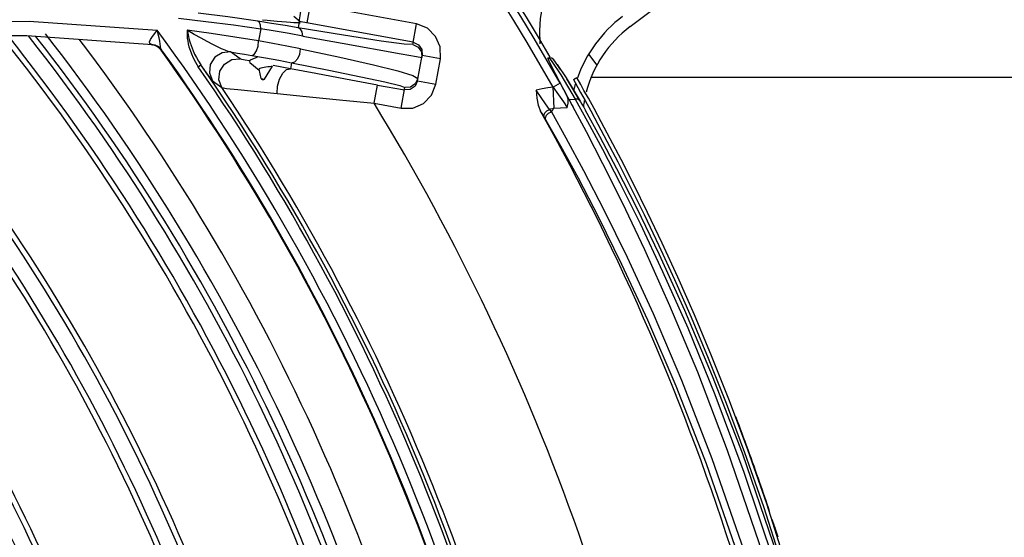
# Model space of a CAD drawing. Extents: x 40.7 to 137.4, y -250.8 to -221.5.
# Tile 317 of 320: x 123.2587 to 123.3494, y -232.9506 to -232.9029. Entities that reach past the tile are written whole.
import ezdxf

# ---------------------------------------------------------------- set-up
doc = ezdxf.new("R2010")
doc.units = 0
doc.header["$MEASUREMENT"] = 0
doc.layers.get('0').update_dxf_attribs({"linetype": 'CONTINUOUS'})

msp = doc.modelspace()

# ---------------------------------------------------------------- linework, layer by layer
at = {"color": 6, "linetype": 'Continuous'}
for p, q in [((123.3149233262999, -232.903544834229), (123.3400557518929, -232.8846061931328)), ((123.3074660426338, -232.9067200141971), (123.307362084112, -232.9064161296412)), ((123.3073930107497, -232.9064145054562), (123.3075115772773, -232.9064082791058)), ((123.3077279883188, -232.9064596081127), (123.3074860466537, -232.9064096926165)), ((123.3074860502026, -232.9064096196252), (123.3077275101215, -232.9067538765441)), ((123.3079054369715, -232.9066087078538), (123.3077279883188, -232.9064596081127)), ((123.3111042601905, -232.9060869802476), (123.3118638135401, -232.9070949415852)), ((123.3080559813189, -232.907888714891), (123.3074660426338, -232.9067200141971)), ((123.3077275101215, -232.9067538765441), (123.3085498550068, -232.9079976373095)), ((123.3082734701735, -232.9071255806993), (123.3079063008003, -232.9066098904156)), ((123.3082051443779, -232.9070282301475), (123.3090292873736, -232.9082527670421)), ((123.3085204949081, -232.9074971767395), (123.3082734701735, -232.9071255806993)), ((123.3091365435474, -232.9099377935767), (123.3080559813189, -232.907888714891)), ((123.3085498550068, -232.9079976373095), (123.3098842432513, -232.9102364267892)), ((123.3090292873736, -232.9082527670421), (123.3103304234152, -232.9103935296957)), ((123.3091966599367, -232.9085143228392), (123.30908671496, -232.9083489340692)), ((123.3097033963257, -232.9084128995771), (123.3100221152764, -232.9082324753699)), ((123.3078324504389, -232.9091081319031), (123.3073384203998, -232.9091666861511)), ((123.3078098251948, -232.9090846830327), (123.3079125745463, -232.9110413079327)), ((123.3078098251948, -232.9090846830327), (123.3083460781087, -232.9098228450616)), ((123.3084752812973, -232.9087553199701), (123.3078382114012, -232.9091170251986)), ((123.3101340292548, -232.9100876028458), (123.3091966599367, -232.9085143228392)), ((123.3102729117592, -232.9102982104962), (123.3092411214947, -232.9085854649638)), ((123.3093594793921, -232.9087845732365), (123.3101345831, -232.910087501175)), ((123.3097033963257, -232.9084128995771), (123.3098619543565, -232.9087001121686)), ((123.3098619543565, -232.9087001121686), (123.3103693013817, -232.9096112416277)), ((123.3106808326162, -232.9094178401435), (123.3103831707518, -232.9088827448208)), ((123.3083460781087, -232.9098228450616), (123.3087939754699, -232.9104600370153)), ((123.3089266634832, -232.9095579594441), (123.3091359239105, -232.90993554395)), ((123.309311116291, -232.9102665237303), (123.3091365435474, -232.9099377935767)), ((123.3103693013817, -232.9096112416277), (123.3107747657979, -232.9103446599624)), ((123.3110827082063, -232.9101446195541), (123.3106808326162, -232.9094178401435)), ((123.3116045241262, -232.9110968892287), (123.3110827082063, -232.9101446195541)), ((123.3079125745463, -232.9110413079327), (123.3091469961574, -232.9109764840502)), ((123.3087939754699, -232.9104600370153), (123.3091469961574, -232.9109764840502)), ((123.309311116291, -232.9102665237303), (123.3098842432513, -232.9102364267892)), ((123.3109070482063, -232.9132401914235), (123.3096555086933, -232.9109089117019)), ((123.3098842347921, -232.9102364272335), (123.3110163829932, -232.9122863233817)), ((123.3103307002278, -232.9103933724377), (123.3104956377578, -232.9106803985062)), ((123.3104956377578, -232.9106803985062), (123.3106594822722, -232.9109687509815)), ((123.3106594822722, -232.9109687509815), (123.3108276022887, -232.9112670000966)), ((123.3107747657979, -232.9103446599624), (123.3112992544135, -232.9113020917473)), ((123.3122656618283, -232.9123184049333), (123.3116045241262, -232.9110968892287)), ((123.3068203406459, -232.9115576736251), (123.3066901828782, -232.9113321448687)), ((123.3071723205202, -232.9121623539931), (123.3068203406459, -232.9115576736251)), ((123.3074288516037, -232.9115073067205), (123.3076813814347, -232.9113923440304)), ((123.3075541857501, -232.9112329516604), (123.3074939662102, -232.9111600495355)), ((123.3076812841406, -232.9113923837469), (123.3075541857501, -232.9112329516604)), ((123.3076813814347, -232.9113923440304), (123.3090250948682, -232.9137935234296)), ((123.3121434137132, -232.9136628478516), (123.31081908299, -232.9112526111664)), ((123.3237632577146, -232.9382052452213), (123.3254579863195, -232.942741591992)), ((123.3254579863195, -232.942741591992), (123.327190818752, -232.9477172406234)), ((123.3274975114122, -232.9474799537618), (123.3257631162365, -232.942508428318)), ((123.327190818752, -232.9477172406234), (123.328948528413, -232.9531911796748)), ((123.3292543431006, -232.9529396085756), (123.3274975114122, -232.9474799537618)), ((123.3285536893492, -232.9505495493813), (123.3283111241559, -232.9498036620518))]:
    msp.add_line(p, q, dxfattribs=at)
at = {"color": 155}
for p, q in [((123.2854740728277, -232.9015152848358), (123.2851668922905, -232.9031963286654)), ((123.2952590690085, -232.9033033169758), (123.2854740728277, -232.9015152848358)), ((123.2810816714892, -232.9029257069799), (123.2815195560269, -232.9029640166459)), ((123.2845401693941, -232.9030999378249), (123.2839621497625, -232.9026167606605)), ((123.2844680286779, -232.902927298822), (123.2844675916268, -232.9030393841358)), ((123.2595957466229, -232.9030500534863), (123.2714005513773, -232.9038661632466)), ((123.2784194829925, -232.9033895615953), (123.2809492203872, -232.9037548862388)), ((123.2809492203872, -232.9037548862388), (123.2807260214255, -232.9048610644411)), ((123.2844643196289, -232.9030860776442), (123.2843614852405, -232.9036488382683)), ((123.294951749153, -232.9049843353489), (123.284467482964, -232.9030687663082)), ((123.2845117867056, -232.9032710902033), (123.2845377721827, -232.9032495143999)), ((123.2845375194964, -232.9032496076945), (123.2845578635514, -232.9031292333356)), ((123.2949147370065, -232.9051868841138), (123.2952589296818, -232.9033032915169)), ((123.2593813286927, -232.9043991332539), (123.2481391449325, -232.9043972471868)), ((123.2709685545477, -232.9052208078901), (123.2593813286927, -232.9043991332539)), ((123.2711883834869, -232.9041652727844), (123.2714007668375, -232.9038640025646)), ((123.2714984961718, -232.9042372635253), (123.2714007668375, -232.9038640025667)), ((123.2715711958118, -232.9045784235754), (123.2714984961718, -232.9042372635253)), ((123.2712111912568, -232.9052420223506), (123.270828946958, -232.9051829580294)), ((123.2709291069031, -232.9052137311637), (123.2709685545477, -232.9052208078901)), ((123.2712172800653, -232.9052951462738), (123.2709657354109, -232.9052320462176)), ((123.2712997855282, -232.9053039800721), (123.2709684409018, -232.9052207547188)), ((123.2957423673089, -232.9056563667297), (123.2957858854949, -232.906192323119)), ((123.2717488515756, -232.9057134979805), (123.2718310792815, -232.905722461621)), ((123.2790376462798, -232.9065226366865), (123.2781435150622, -232.9058820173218)), ((123.2938383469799, -232.9060469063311), (123.2952519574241, -232.906302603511)), ((123.2952519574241, -232.906302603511), (123.2957490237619, -232.9063940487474)), ((123.2953566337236, -232.9085414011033), (123.2957858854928, -232.9061923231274)), ((123.2974671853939, -232.9064995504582), (123.2957858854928, -232.9061923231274)), ((123.2970379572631, -232.9088484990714), (123.2974671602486, -232.9064996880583)), ((123.2751776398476, -232.9072339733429), (123.2754201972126, -232.9070655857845)), ((123.2760975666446, -232.9080180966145), (123.275420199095, -232.907065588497)), ((123.279912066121, -232.9066661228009), (123.2798917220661, -232.9067864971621)), ((123.2799221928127, -232.9068373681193), (123.2807765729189, -232.9075547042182)), ((123.2807805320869, -232.9074428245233), (123.2807592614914, -232.907484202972)), ((123.2807680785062, -232.9074713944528), (123.280767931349, -232.9074673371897)), ((123.2809625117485, -232.9083198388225), (123.2807680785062, -232.9074713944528)), ((123.2812648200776, -232.9083709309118), (123.2820089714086, -232.9071843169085)), ((123.2836717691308, -232.9074233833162), (123.2820699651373, -232.9071180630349)), ((123.2837727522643, -232.906870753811), (123.2836717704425, -232.9074233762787)), ((123.2807592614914, -232.907484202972), (123.2807582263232, -232.9074958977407)), ((123.2807582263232, -232.9074958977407), (123.2807766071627, -232.9075546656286)), ((123.2807810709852, -232.9075280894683), (123.2807765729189, -232.9075547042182)), ((123.2809625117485, -232.9083198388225), (123.2812648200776, -232.9083709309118)), ((123.2949368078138, -232.9080522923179), (123.2953961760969, -232.9083220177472)), ((123.2764787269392, -232.9085334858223), (123.27735863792, -232.9091651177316)), ((123.2810611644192, -232.9084129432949), (123.2811410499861, -232.9084264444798)), ((123.2913673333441, -232.9106051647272), (123.2916745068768, -232.9089241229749)), ((123.2916745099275, -232.9089241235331), (123.2941491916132, -232.9093763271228)), ((123.2938420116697, -232.9110573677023), (123.2941893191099, -232.90915672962)), ((123.2947184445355, -232.9091154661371), (123.2941893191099, -232.90915672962)), ((123.2951263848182, -232.9090273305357), (123.2946843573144, -232.9093328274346)), ((123.2953566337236, -232.9085414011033), (123.2951263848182, -232.9090273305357)), ((123.2953566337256, -232.9085414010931), (123.2970379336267, -232.908848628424)), ((123.2946843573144, -232.9093328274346), (123.294149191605, -232.9093763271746)), ((123.2913673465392, -232.9106051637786), (123.2938421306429, -232.9110573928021))]:
    msp.add_line(p, q, dxfattribs=at)
at = {"color": 5}
msp.add_line((123.4149404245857, -232.9082178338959), (123.3113333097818, -232.9082178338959), dxfattribs=at)
at = {"color": 6, "linetype": 'Continuous'}
for points in [[(123.3082004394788, -232.8991961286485), (123.307797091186, -232.8996419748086), (123.3074189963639, -232.9002153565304), (123.3070886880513, -232.9009319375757), (123.3068282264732, -232.9017945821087), (123.3066576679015, -232.9027950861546), (123.3065871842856, -232.9039260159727), (123.3066228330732, -232.9051323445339)], [(123.3103831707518, -232.9088827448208), (123.3100599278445, -232.9083025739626), (123.3100221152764, -232.9082324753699)], [(123.3073384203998, -232.9091666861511), (123.3068290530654, -232.909260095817), (123.306289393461, -232.9094041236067)], [(123.3084753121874, -232.9087553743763), (123.3087070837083, -232.9091655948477), (123.3089266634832, -232.9095579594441)], [(123.306289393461, -232.9094041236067), (123.3063500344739, -232.9101168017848), (123.3064697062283, -232.9107698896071), (123.3066902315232, -232.9113322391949)], [(123.3074939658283, -232.911160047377), (123.3071319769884, -232.9106660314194), (123.3067289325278, -232.9100757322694), (123.306289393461, -232.9094041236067)], [(123.3091469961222, -232.9109764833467), (123.3092351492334, -232.9105889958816), (123.3092342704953, -232.9102375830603), (123.3091362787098, -232.9099327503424)], [(123.3074939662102, -232.9111600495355), (123.3076342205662, -232.9111124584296), (123.3077731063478, -232.9110721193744), (123.3079125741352, -232.9110413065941)], [(123.3076812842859, -232.9113923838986), (123.3077737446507, -232.911268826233), (123.3078528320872, -232.9111513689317), (123.3079125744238, -232.9110413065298)], [(123.3093109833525, -232.9102638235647), (123.3095434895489, -232.9107043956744), (123.309655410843, -232.9109070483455)], [(123.3103304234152, -232.9103935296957), (123.3102342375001, -232.9102887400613), (123.3100757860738, -232.9102282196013), (123.3098842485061, -232.9102365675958)], [(123.3070470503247, -232.9119474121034), (123.3069996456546, -232.9117259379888), (123.3070717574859, -232.9114909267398), (123.3072478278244, -232.9112888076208), (123.3074939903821, -232.9111601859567)], [(123.307173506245, -232.9121629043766), (123.3071352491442, -232.9119366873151), (123.3072347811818, -232.9116959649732), (123.3074288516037, -232.9115073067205)], [(123.3112992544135, -232.9113020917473), (123.3119632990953, -232.91252945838), (123.3127897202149, -232.9140820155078), (123.3137880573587, -232.9159967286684), (123.3149438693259, -232.9182704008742), (123.3162130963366, -232.9208426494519), (123.317572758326, -232.9236930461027), (123.3190150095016, -232.9268338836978), (123.3205327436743, -232.930283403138), (123.3221183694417, -232.9340645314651), (123.3237632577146, -232.9382052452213)], [(123.3071723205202, -232.9121623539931), (123.3085188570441, -232.914530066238), (123.3101314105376, -232.9174795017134), (123.3120104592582, -232.9210777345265), (123.3141481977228, -232.9253994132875), (123.3165321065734, -232.9305409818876), (123.3191366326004, -232.9366143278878), (123.3219210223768, -232.9437563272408), (123.3248348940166, -232.9521738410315), (123.3277472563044, -232.961966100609), (123.3303990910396, -232.9728082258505), (123.3325625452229, -232.9842043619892), (123.3341373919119, -232.9958886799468), (123.335084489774, -233.0077449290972)], [(123.3110163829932, -232.9122863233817), (123.3123813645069, -232.9148354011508), (123.313989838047, -232.9179398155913), (123.3158384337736, -232.9216631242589), (123.3179209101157, -232.9260798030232), (123.3202265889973, -232.9312849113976), (123.3227353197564, -232.937395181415), (123.3254076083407, -232.9445412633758), (123.3281815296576, -232.9528795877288), (123.3309737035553, -232.962632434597), (123.3335096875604, -232.9733924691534), (123.3355644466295, -232.9846011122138), (123.3370689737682, -232.996123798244)], [(123.3257631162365, -232.942508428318), (123.3240679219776, -232.9379775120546), (123.3224256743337, -232.9338484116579), (123.3208402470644, -232.9300714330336), (123.3193215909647, -232.926622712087), (123.3178814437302, -232.9234886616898), (123.3165242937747, -232.9206450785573), (123.3152549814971, -232.9180737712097), (123.3140918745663, -232.9157867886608), (123.3130878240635, -232.9138621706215), (123.3122656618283, -232.9123184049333)], [(123.3090250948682, -232.9137935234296), (123.3106349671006, -232.9167759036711), (123.3125131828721, -232.9204083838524), (123.3146540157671, -232.924769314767), (123.3170441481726, -232.9299541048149), (123.3196589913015, -232.9360780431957), (123.3224600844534, -232.9432868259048), (123.3253892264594, -232.9517704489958), (123.3283157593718, -232.9616297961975), (123.3309854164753, -232.9725627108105), (123.333164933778, -232.9840655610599), (123.3347460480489, -232.995824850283), (123.3356940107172, -233.0077129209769)], [(123.3371009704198, -233.0076390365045), (123.3361459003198, -232.9955941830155), (123.3345414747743, -232.9836117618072), (123.3323507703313, -232.9719644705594), (123.329691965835, -232.9609632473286), (123.3267935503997, -232.9510684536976), (123.3239016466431, -232.9425584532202), (123.3211520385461, -232.9353485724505), (123.3185981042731, -232.9292360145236), (123.316281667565, -232.924083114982), (123.3142194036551, -232.9197630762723), (123.3124239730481, -232.9161727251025), (123.3109070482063, -232.9132401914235)], [(123.3384548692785, -233.007567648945), (123.3375005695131, -232.9955769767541), (123.3358851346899, -232.9835467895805), (123.3336691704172, -232.9718577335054), (123.3309892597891, -232.9608761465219), (123.3281106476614, -232.9511414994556), (123.3252572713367, -232.9428152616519), (123.322525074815, -232.9357114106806), (123.3199740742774, -232.9296636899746), (123.317642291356, -232.9245367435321), (123.3155533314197, -232.9202213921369), (123.3137196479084, -232.9166235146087), (123.3121434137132, -232.9136628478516)]]:
    msp.add_lwpolyline(points, dxfattribs=at)
at = {"color": 155}
for points in [[(123.2733440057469, -232.9027693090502), (123.2758842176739, -232.9030610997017), (123.2784194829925, -232.9033895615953)], [(123.2806501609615, -232.9030497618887), (123.2779065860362, -232.9026530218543), (123.2751782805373, -232.9023018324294)], [(123.284582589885, -232.9021173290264), (123.2845132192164, -232.9025641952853), (123.2844680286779, -232.902927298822)], [(123.197467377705, -232.9141293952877), (123.2066249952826, -232.9106282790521), (123.2162945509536, -232.9077220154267), (123.2264555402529, -232.9054603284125), (123.2370814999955, -232.9038949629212), (123.2481407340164, -232.9030754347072), (123.2595957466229, -232.9030500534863)], [(123.2809491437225, -232.9037536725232), (123.2809083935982, -232.9034098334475), (123.2808045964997, -232.9031623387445), (123.2806501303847, -232.9030499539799)], [(123.2843614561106, -232.903648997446), (123.2831697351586, -232.9034495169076), (123.2819310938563, -232.9032492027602), (123.2806501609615, -232.9030497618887)], [(123.2847960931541, -232.904411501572), (123.2835531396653, -232.9041901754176), (123.2822690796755, -232.9039705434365), (123.2809491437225, -232.9037536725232)], [(123.2815195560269, -232.9029640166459), (123.2824311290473, -232.9030465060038), (123.282875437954, -232.9030857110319), (123.2832910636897, -232.9031200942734), (123.2836652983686, -232.9031474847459), (123.2839863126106, -232.9031658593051), (123.2842427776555, -232.9031732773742), (123.2844271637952, -232.9031684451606), (123.2845331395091, -232.9031503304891), (123.2845578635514, -232.9031292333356)], [(123.2847959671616, -232.9044116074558), (123.2847279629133, -232.9040383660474), (123.2845760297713, -232.9037753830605), (123.2843614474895, -232.9036488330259)], [(123.2949147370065, -232.9051868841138), (123.2941274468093, -232.9051629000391), (123.2920146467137, -232.9048826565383), (123.2885584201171, -232.9043458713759), (123.2843614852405, -232.9036488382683)], [(123.2845578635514, -232.9031292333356), (123.2845559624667, -232.9031182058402), (123.2845401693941, -232.9030999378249)], [(123.2974671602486, -232.9064996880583), (123.2974486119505, -232.9054192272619), (123.2970249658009, -232.9044441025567), (123.2962628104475, -232.9037028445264), (123.2952590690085, -232.9033033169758)], [(123.270828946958, -232.9051829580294), (123.2707158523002, -232.9051059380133), (123.2706997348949, -232.9049593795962), (123.2707934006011, -232.9047443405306)], [(123.2707934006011, -232.9047443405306), (123.2709707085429, -232.9044698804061), (123.2711883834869, -232.9041652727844)], [(123.2717031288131, -232.9053787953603), (123.2716257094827, -232.9048851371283), (123.2715711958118, -232.9045784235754)], [(123.2741530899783, -232.903885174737), (123.274143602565, -232.9040472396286), (123.2741404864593, -232.9042254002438), (123.2741477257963, -232.9044210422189), (123.2741669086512, -232.9046361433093), (123.2742002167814, -232.9048725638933), (123.2742504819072, -232.9051320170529), (123.2743212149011, -232.9054157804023), (123.2744166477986, -232.9057251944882), (123.2745424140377, -232.9060619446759), (123.2747053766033, -232.9064267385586), (123.2749139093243, -232.9068186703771), (123.2751776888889, -232.9072351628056)], [(123.2807260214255, -232.9048610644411), (123.2785393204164, -232.9045076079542), (123.276348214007, -232.9041823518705), (123.2741530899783, -232.903885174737)], [(123.274153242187, -232.9038832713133), (123.2742016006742, -232.9041523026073), (123.274232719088, -232.9043045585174), (123.2742703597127, -232.9044696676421), (123.2743155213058, -232.9046483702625), (123.2743695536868, -232.9048418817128), (123.274434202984, -232.905051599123), (123.2745114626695, -232.9052788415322), (123.2746036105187, -232.9055246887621), (123.2747132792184, -232.9057896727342), (123.2748435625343, -232.906073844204), (123.2749998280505, -232.9063801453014), (123.2751902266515, -232.906712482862), (123.2754201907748, -232.9070655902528)], [(123.2781436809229, -232.9058820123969), (123.2779313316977, -232.9058236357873), (123.2776547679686, -232.9057198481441), (123.2773255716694, -232.9055792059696), (123.2769451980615, -232.9054032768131), (123.2765062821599, -232.9051885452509), (123.2760008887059, -232.9049288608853), (123.275433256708, -232.9046242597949), (123.2748114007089, -232.9042749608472), (123.2741532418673, -232.9038833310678)], [(123.2847961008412, -232.904411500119), (123.2884223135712, -232.9050683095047), (123.2938383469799, -232.9060469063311)], [(123.2708290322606, -232.9051820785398), (123.2708823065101, -232.9052005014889), (123.2709291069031, -232.9052137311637)], [(123.2717979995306, -232.9056684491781), (123.2715517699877, -232.9054182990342), (123.2712111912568, -232.9052420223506)], [(123.2717488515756, -232.9057134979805), (123.271512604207, -232.9054667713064), (123.2712172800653, -232.9052951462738)], [(123.2718310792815, -232.905722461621), (123.2715949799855, -232.9054756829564), (123.2712997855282, -232.9053039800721)], [(123.2717979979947, -232.9056684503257), (123.2717420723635, -232.9055499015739), (123.2717031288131, -232.9053787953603)], [(123.2800988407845, -232.9062012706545), (123.2803237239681, -232.9061034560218), (123.2805351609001, -232.9057812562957), (123.2806751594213, -232.9053402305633), (123.2807258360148, -232.9048600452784)], [(123.2845796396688, -232.905596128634), (123.283336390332, -232.9053460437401), (123.282050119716, -232.9051003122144), (123.2807260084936, -232.9048600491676)], [(123.2837728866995, -232.9068706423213), (123.2840722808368, -232.9067949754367), (123.2843469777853, -232.9064959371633), (123.2845228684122, -232.9060711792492), (123.2845793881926, -232.9055963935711)], [(123.2845793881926, -232.9055963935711), (123.2882037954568, -232.9063626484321), (123.2912921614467, -232.9070611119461), (123.2935566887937, -232.9076296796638), (123.2949368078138, -232.9080522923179)], [(123.2949147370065, -232.9051868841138), (123.2954099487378, -232.905425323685), (123.2957090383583, -232.9058687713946), (123.2957490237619, -232.9063940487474)], [(123.2949517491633, -232.9049843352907), (123.2954369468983, -232.9052142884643), (123.2957423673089, -232.9056563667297)], [(123.2718310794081, -232.9057224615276), (123.2718283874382, -232.9057159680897), (123.2718169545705, -232.9056973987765), (123.2717979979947, -232.9056684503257)], [(123.2781435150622, -232.9058820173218), (123.2773608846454, -232.9059485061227), (123.2766911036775, -232.9063575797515), (123.2762757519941, -232.9070193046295), (123.2761985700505, -232.9078002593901), (123.2764787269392, -232.9085334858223)], [(123.27735863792, -232.9091651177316), (123.2770832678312, -232.9084340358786), (123.2771631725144, -232.9076537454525), (123.2775824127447, -232.9069914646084), (123.2782553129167, -232.90658490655), (123.2790376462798, -232.9065226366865)], [(123.2781436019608, -232.9058822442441), (123.2787944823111, -232.9059859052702), (123.2794462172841, -232.9060922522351), (123.2800987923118, -232.9062012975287)], [(123.2799034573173, -232.9067097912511), (123.2794825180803, -232.9066268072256), (123.2791858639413, -232.9065629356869), (123.2790377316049, -232.9065228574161)], [(123.280593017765, -232.9063732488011), (123.2804149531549, -232.906446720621), (123.2801782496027, -232.9065417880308), (123.2799535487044, -232.9066302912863)], [(123.2800987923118, -232.9062012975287), (123.2813672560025, -232.9064214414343), (123.2825934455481, -232.9066451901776), (123.2837727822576, -232.9068707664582)], [(123.2799221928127, -232.9068373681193), (123.2798908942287, -232.9067917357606), (123.2798912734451, -232.9067861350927)], [(123.2799535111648, -232.9066303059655), (123.2799417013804, -232.9066354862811), (123.2799115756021, -232.9066663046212)], [(123.2819909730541, -232.9071730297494), (123.2818821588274, -232.9072059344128), (123.2817442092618, -232.9072332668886), (123.281584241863, -232.9072571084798), (123.2814098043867, -232.9072803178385), (123.2812375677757, -232.9073041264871), (123.2810773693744, -232.9073308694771), (123.2809429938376, -232.9073622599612), (123.2808438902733, -232.9073985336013), (123.2807805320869, -232.9074428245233)], [(123.2824461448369, -232.9097011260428), (123.2824831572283, -232.9090340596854), (123.2826606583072, -232.9083809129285), (123.2829497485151, -232.9078436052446), (123.2833052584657, -232.9075061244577), (123.2836717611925, -232.9074233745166)], [(123.2916745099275, -232.9089241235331), (123.2887429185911, -232.9083837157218), (123.2859895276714, -232.9078669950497), (123.2836717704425, -232.9074233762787)], [(123.2837727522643, -232.906870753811), (123.2871933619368, -232.9075493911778), (123.2901527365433, -232.9081591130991), (123.2923573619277, -232.9086413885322), (123.2937200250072, -232.9089771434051), (123.2941893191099, -232.90915672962)], [(123.2764788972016, -232.9085340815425), (123.2764258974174, -232.9084697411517), (123.2763007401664, -232.9083003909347), (123.2760975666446, -232.9080180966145)], [(123.2953966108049, -232.9083226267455), (123.2951550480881, -232.9088213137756), (123.2947184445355, -232.9091154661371)], [(123.2773586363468, -232.9091654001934), (123.2777832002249, -232.9092269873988), (123.2788328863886, -232.9093373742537), (123.2803228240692, -232.9094844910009), (123.2824462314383, -232.9097010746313)], [(123.2938421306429, -232.9110573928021), (123.2949223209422, -232.9110386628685), (123.2958973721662, -232.9106148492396), (123.2966384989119, -232.9098525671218), (123.2970379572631, -232.9088484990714)], [(123.2824462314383, -232.9097010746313), (123.2851198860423, -232.9099785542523), (123.2881845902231, -232.9102888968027), (123.2913673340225, -232.9106051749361)]]:
    msp.add_lwpolyline(points, dxfattribs=at)
at = {"color": 6, "linetype": 'Continuous'}
for centre, radius, start, end in [((123.1136438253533, -233.0193735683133), 0.2233113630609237, 29.58905606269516, 68.10201367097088), ((123.1136438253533, -233.0193735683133), 0.2240439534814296, 29.58632598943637, 68.10195673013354), ((123.1136438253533, -233.0193735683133), 0.2244575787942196, 30.23500517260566, 64.84730706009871), ((123.3215723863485, -232.9123684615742), 0.01220813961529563, 127.0000000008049, 160.3584358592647), ((123.3215723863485, -232.9123684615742), 0.01104836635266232, 127.0000000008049, 165.4242292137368), ((123.3215723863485, -232.9123684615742), 0.01220813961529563, 162.9626881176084, 166.2360908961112), ((123.3215723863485, -232.9123684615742), 0.01104836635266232, 169.4097458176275, 172.3392314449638), ((123.1136438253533, -233.0193735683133), 0.2212235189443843, 17.48031861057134, 29.2342151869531), ((123.1136884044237, -233.0193737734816), 0.2256064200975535, 19.10554846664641, 20.74200594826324), ((123.1136939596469, -233.0193737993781), 0.2256064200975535, 18.39721753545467, 19.10210435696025), ((123.1136939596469, -233.0193737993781), 0.2256064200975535, 18.09449619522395, 18.20350821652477), ((123.113698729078, -233.0193738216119), 0.2256064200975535, 17.96536297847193, 18.09920130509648)]:
    msp.add_arc(centre, radius, start, end, dxfattribs=at)
at = {"color": 155}
for centre, radius, start, end in [((123.1136438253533, -233.0193735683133), 0.1720862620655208, 16.4242077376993, 41.77052268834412), ((123.1136438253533, -233.0193735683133), 0.1735513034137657, 16.03009911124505, 41.3964415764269), ((123.1136438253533, -233.0193735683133), 0.174051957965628, 15.89529432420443, 41.26836951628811), ((123.1136438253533, -233.0193735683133), 0.1837938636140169, 13.25653966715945, 38.7502442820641), ((123.1136438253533, -233.0193735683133), 0.1842944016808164, 13.1202071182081, 38.61961166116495), ((123.1136438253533, -233.0193735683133), 0.1857594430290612, 12.7207677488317, 38.23659648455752), ((123.1136438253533, -233.0193735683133), 0.186260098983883, 12.5841510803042, 38.10550360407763), ((123.1136438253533, -233.0193735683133), 0.1871111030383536, 12.44180571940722, 37.9878198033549), ((123.1136438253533, -233.0193735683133), 0.1892692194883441, 11.85978202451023, 37.29144038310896), ((123.1136438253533, -233.0193735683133), 0.1955225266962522, 9.771295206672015, 36.21109889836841), ((123.1136438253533, -233.0193735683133), 0.1715857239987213, 16.55870982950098, 41.89807055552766), ((123.1136438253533, -233.0193735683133), 0.16134316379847, 19.29377333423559, 44.47725132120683), ((123.1136438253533, -233.0193735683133), 0.1618438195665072, 19.1608980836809, 44.35263780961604), ((123.1136438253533, -233.0193735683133), 0.1947198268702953, 11.04677700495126, 35.71196873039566), ((123.1136438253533, -233.0193735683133), 0.1947860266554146, 11.03436148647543, 35.71428842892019), ((123.1136438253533, -233.0193735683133), 0.1593775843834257, 19.81475983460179, 44.96510293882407), ((123.1136438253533, -233.0193735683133), 0.1598781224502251, 19.68220640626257, 44.84109373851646), ((123.1136438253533, -233.0193735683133), 0.1966411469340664, 9.702832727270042, 34.76876374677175), ((123.1136438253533, -233.0193735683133), 0.1969382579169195, 9.702818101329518, 34.76905563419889), ((123.2810815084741, -232.908292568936), 0.000122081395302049, 192.908940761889, 260.4072851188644), ((123.2811613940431, -232.9083060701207), 0.000122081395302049, 260.4072851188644, 327.9056294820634), ((123.1136438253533, -233.0193735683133), 0.1973534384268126, 9.847901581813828, 33.94734579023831), ((123.1136438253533, -233.0193735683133), 0.2083655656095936, 7.309136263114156, 31.46700977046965)]:
    msp.add_arc(centre, radius, start, end, dxfattribs=at)

doc.saveas('drawing.dxf')
